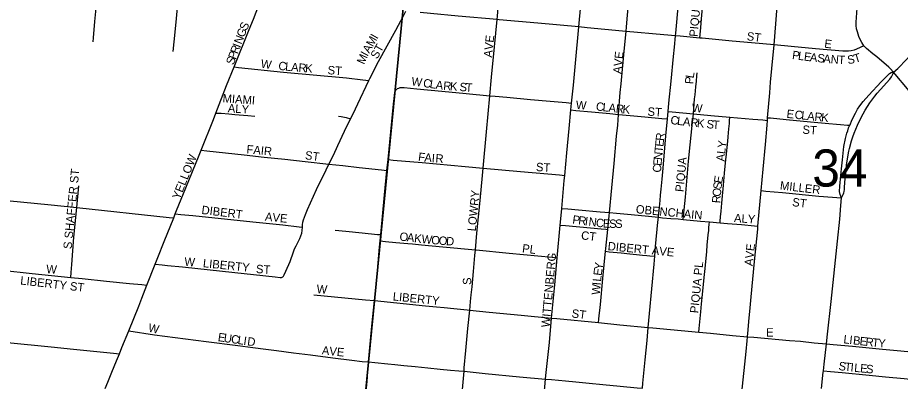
# Model space of a CAD drawing. Extents: x 1410790 to 1770854, y 566777 to 831614.
# Drawn here: x 1596372 to 1601630, y 699541 to 701706 of the extents above; entities that cross this region are included whole.
import ezdxf

# ---------------------------------------------------------------- set-up
doc = ezdxf.new("R2010")
doc.units = 0
for name, color, linetype in [('GM_X_City_Street', 7, 'Continuous'), ('GM_X_City_Street_Text', 7, 'Continuous'), ('GM_X_Section', 7, 'Continuous'), ('GM_X_Section_Text', 7, 'Continuous'), ('GM_X_State_Route', 7, 'Continuous')]:
    doc.layers.add(name, color=color, linetype=linetype)

msp = doc.modelspace()

# ---------------------------------------------------------------- linework, layer by layer
at = {"layer": 'GM_X_City_Street'}
for points in [[(1599996.4, 701623.8), (1599998.9, 701650.9), (1600005.4, 701720.5), (1600016.9, 701845.4), (1600023.7, 701919.7), (1600027.7, 701962.7), (1600030.8, 701995.2)], [(1600290, 701598.2), (1600291.4, 701612.9), (1600324.9, 701968.8)], [(1596821.1, 701562.5), (1596823.5, 701584.8), (1596831.5, 701682.8), (1596854.8, 701923.5)], [(1600445.7, 701699.5), (1600445.7, 701699.7), (1600467.3, 701935.9), (1600469.1, 701955.9)], [(1600877.4, 701544.3), (1600887.3, 701668.5), (1600901.9, 701848.7), (1600907.1, 701916.8)], [(1597299.2, 701505.3), (1597310.7, 701618.9), (1597317.6, 701700.1), (1597327.8, 701814.5), (1597332.4, 701872.5)], [(1599228.3, 701694.4), (1599229.8, 701715.1), (1599233.4, 701765.5), (1599243.7, 701879.2), (1599243.8, 701880.9)], [(1601411.4, 701538.2), (1601399.6, 701557.3), (1601388.3, 701578.9), (1601382.2, 701594.1), (1601373.7, 701622), (1601369.3, 701638.5), (1601366.8, 701658.4), (1601366.3, 701678.3), (1601377.2, 701819), (1601382.3, 701872.3)], [(1597661.5, 701412.3), (1597751.3, 701635.3), (1597776.4, 701697.5), (1597825.3, 701823)], [(1599715, 701650.3), (1599726.5, 701780.4), (1599731.7, 701837.5)], [(1598464.6, 701332.2), (1598470.4, 701344.3), (1598522.3, 701445.8), (1598624.7, 701631.4), (1598670.5, 701717.1), (1598684.7, 701743.6)], [(1599228.3, 701694.4), (1598995.9, 701715), (1598831.9, 701729.8), (1598769.7, 701735.8)], [(1599185.1, 701241.1), (1599195.1, 701351.2), (1599212.5, 701532.2), (1599228.3, 701694.4)], [(1599715, 701650.3), (1599469.5, 701672.6), (1599240.9, 701693.2), (1599228.3, 701694.4)], [(1600435.6, 701584.3), (1600437.4, 701604.8), (1600441.1, 701647.7), (1600445.7, 701699.5)], [(1599671.6, 701197.3), (1599682.5, 701303.7), (1599694.2, 701434.4), (1599715, 701650.3)], [(1599996.4, 701623.8), (1599975.5, 701625.6), (1599763.4, 701645.8), (1599715, 701650.3)], [(1599951, 701129.6), (1599961.2, 701261.2), (1599966.4, 701310.9), (1599984.7, 701505.6), (1599996.4, 701623.8)], [(1600290, 701598.2), (1600220.4, 701604.1), (1599996.4, 701623.8)], [(1600246.8, 701147), (1600251.1, 701196.2), (1600264.6, 701328.2), (1600279.1, 701474.1), (1600284.8, 701530.7), (1600290, 701598.2)], [(1600435.6, 701584.3), (1600318.4, 701595.8), (1600290, 701598.2)], [(1600877.4, 701544.3), (1600742.7, 701556.4), (1600628.3, 701566.1), (1600448.8, 701583), (1600435.6, 701584.3)], [(1600839.2, 701110.3), (1600851.5, 701258.4), (1600856.9, 701321), (1600864.1, 701402.2), (1600877.4, 701544.3)], [(1601411.4, 701538.2), (1601369.3, 701518.6), (1601354, 701512.7), (1601337.5, 701507.8), (1601320.8, 701505.9), (1601287.9, 701506.4), (1601124.9, 701520), (1600978.3, 701534), (1600877.4, 701544.3)], [(1601588.3, 701382), (1601568.6, 701403.6), (1601561.5, 701410.2), (1601488.6, 701472.5), (1601466.4, 701491), (1601427.8, 701523), (1601411.4, 701538.2)], [(1597552.9, 701138.2), (1597616.9, 701301.6), (1597661.5, 701412.3)], [(1597661.5, 701412.3), (1597688.4, 701409.5), (1597954.9, 701382.3), (1598330.5, 701347.1), (1598428.7, 701336.2), (1598464.6, 701332.2)], [(1600396.6, 701133.6), (1600398.8, 701163.7), (1600401.6, 701193.2), (1600404.5, 701223.1), (1600406.7, 701246.5), (1600409.1, 701270.9), (1600411.2, 701293.3), (1600414.5, 701327.4), (1600417.7, 701360.3), (1600419.2, 701376.7)], [(1601768.9, 701165), (1601756.2, 701180.2), (1601682.5, 701270.7), (1601588.3, 701382)], [(1598355.5, 701104.4), (1598369.9, 701133.8), (1598398, 701192.6), (1598464.6, 701332.2)], [(1598625.9, 701276.8), (1598629.9, 701280.1), (1598634.8, 701283.6), (1598641.6, 701286.7), (1598650.6, 701289.4), (1598662.8, 701290.2), (1598673.8, 701290), (1598750.4, 701281.7), (1598898, 701268.3), (1599043.5, 701253.9), (1599185.1, 701241.1)], [(1598578.4, 700860.8), (1598610.6, 701190), (1598616.2, 701241.9), (1598618.1, 701260.2), (1598619, 701264.9), (1598620.6, 701269), (1598622.8, 701272.9), (1598625.9, 701276.8)], [(1599145.6, 700810), (1599165.2, 701025.7), (1599185.1, 701241.1)], [(1599185.1, 701241.1), (1599215.3, 701238.4), (1599286.4, 701232), (1599427.1, 701219.3), (1599544.2, 701208.7), (1599640, 701200), (1599671.6, 701197.3)], [(1599667.8, 701156.5), (1599671.6, 701197.3)], [(1597464.8, 700917.4), (1597538.1, 701100.2), (1597552.9, 701138.2)], [(1597552.9, 701138.2), (1597584.6, 701136.3), (1597629.1, 701133.7), (1597666.1, 701130.2), (1597742.9, 701123.1), (1597785.4, 701120.1)], [(1599631, 700766.9), (1599643.6, 700900.9), (1599657.6, 701046.9), (1599667.8, 701156.5)], [(1599667.8, 701156.5), (1599697, 701153.1), (1599790.1, 701144.5), (1599898.6, 701134.5), (1599951, 701129.6)], [(1599896.6, 700545.6), (1599910.2, 700693.3), (1599924.7, 700838.4), (1599939.5, 701001.2), (1599946.1, 701066.4), (1599951, 701129.6)], [(1599951, 701129.6), (1600020.9, 701123.2), (1600107.3, 701115.2), (1600208.2, 701105.9), (1600242.8, 701102.7)], [(1600242.8, 701102.7), (1600246.8, 701147)], [(1600246.8, 701147), (1600270.1, 701144.9), (1600334.7, 701139.1), (1600396.6, 701133.6)], [(1600336.7, 700504.7), (1600338.6, 700523.7), (1600350.3, 700638.2), (1600368.1, 700850.8), (1600378.4, 700949), (1600390.4, 701063), (1600395.3, 701115.8), (1600396.6, 701133.6)], [(1600396.6, 701133.6), (1600501.6, 701124.2), (1600614.1, 701114.1)], [(1598225.9, 700833.9), (1598252.4, 700887.4), (1598279.5, 700945.4), (1598319.5, 701030.9), (1598355.5, 701104.4)], [(1598283.9, 701120.2), (1598299, 701117.6), (1598328.7, 701110.6), (1598355.5, 701104.4)], [(1600188.8, 700517.3), (1600190.8, 700539.9), (1600194.5, 700578.5), (1600198.1, 700617.6), (1600201.1, 700648.7), (1600204.4, 700684.1), (1600210.1, 700744.7), (1600216.2, 700809.1), (1600233.1, 701002.3), (1600242.8, 701102.7)], [(1600555.9, 700485), (1600556.7, 700495.1), (1600558.8, 700521.1), (1600561.7, 700553.4), (1600566.6, 700600.8), (1600577.1, 700708.2), (1600583.1, 700779.8), (1600591, 700862.3), (1600592.5, 700875.4), (1600603, 700971.1), (1600605, 700997.3), (1600606.9, 701020.6), (1600608.6, 701043.2), (1600610, 701060.5), (1600611.1, 701075.6), (1600612.3, 701091.3), (1600614.1, 701114.1)], [(1600614.1, 701114.1), (1600659.3, 701110.1), (1600750.8, 701101.9), (1600809.6, 701096.7), (1600837.8, 701094.2)], [(1600801.3, 700676.1), (1600813.1, 700804.3), (1600826.2, 700951.7), (1600835.4, 701065.3), (1600837.8, 701094.2)], [(1600837.8, 701094.2), (1600839.2, 701110.3)], [(1600839.2, 701110.3), (1600856.5, 701108.6), (1600950.3, 701099.6), (1601095.2, 701085.8), (1601203.8, 701075.3), (1601249.2, 701071.8), (1601273.5, 701069.9), (1601314.2, 701066.8), (1601328.6, 701065.7)], [(1597310.9, 700537.8), (1597318.8, 700557.5), (1597372.9, 700692.5), (1597452.4, 700886.4), (1597464.8, 700917.4)], [(1597464.8, 700917.4), (1597498.2, 700913.7), (1597722.2, 700889.1), (1597839.6, 700876.1), (1597963.6, 700862.6), (1598083.8, 700849.5), (1598225.9, 700833.9)], [(1598068.3, 700458.8), (1598069.1, 700472.1), (1598071.2, 700487.8), (1598075.4, 700503.1), (1598086.3, 700533.2), (1598098.5, 700563.1), (1598152.4, 700682.1), (1598208.9, 700799.7), (1598225.9, 700833.9)], [(1598225.9, 700833.9), (1598309.6, 700824.8), (1598405.6, 700814.4), (1598538.6, 700799.9), (1598572, 700796.3)], [(1598572, 700796.3), (1598575.4, 700830), (1598578.4, 700860.8)], [(1598578.4, 700860.8), (1598609.2, 700858.1), (1598781.3, 700842.9), (1599038.5, 700820.3), (1599145.6, 700810)], [(1598534.9, 700414.1), (1598557.1, 700650.7), (1598572, 700796.3)], [(1599098.5, 700323.6), (1599107.8, 700423.8), (1599127.3, 700618.3), (1599141.7, 700766.6), (1599145.6, 700810)], [(1599145.6, 700810), (1599366.9, 700789.2), (1599600, 700769.5), (1599631, 700766.9)], [(1599613, 700570.1), (1599628.1, 700736.3), (1599631, 700766.9)], [(1596724.5, 700576.3), (1596737.1, 700705.6)], [(1600781.7, 700465.1), (1600801.3, 700676.1)], [(1600801.3, 700676.1), (1600828.9, 700673.5), (1600928.2, 700664.2), (1601143.1, 700643.5), (1601278.9, 700632.9)], [(1596308.6, 700617.5), (1596572.6, 700591.4), (1596706, 700578.3), (1596724.5, 700576.3)], [(1596689.2, 700159), (1596691.6, 700188.8), (1596695.6, 700237.2), (1596707.2, 700399.1), (1596724.5, 700576.3)], [(1596724.5, 700576.3), (1597275.1, 700517.2), (1597301.6, 700514.4)], [(1599603.9, 700471), (1599611.1, 700548.5), (1599613, 700570.1)], [(1599613, 700570.1), (1599648.1, 700567.1), (1599712.7, 700561.5), (1599842.5, 700550.4), (1599896.6, 700545.6)], [(1597191.6, 700238.9), (1597207.1, 700278.6), (1597245.1, 700373.5), (1597301.6, 700514.4)], [(1597301.6, 700514.4), (1597310.9, 700537.8)], [(1597310.9, 700537.8), (1597344.8, 700534.7), (1597416.2, 700528.2), (1597772.7, 700489.6), (1597951.2, 700472.6), (1598048.1, 700461.2), (1598068.3, 700458.8)], [(1599886.6, 700445.1), (1599894.8, 700527.1), (1599896.6, 700545.6)], [(1599896.6, 700545.6), (1599939.7, 700541.7), (1600004.4, 700535.3), (1600108.8, 700525.2), (1600188.8, 700517.3)], [(1600166.8, 700285.7), (1600171.8, 700344.1), (1600186.1, 700487.7), (1600188.8, 700517.3)], [(1600188.8, 700517.3), (1600213.7, 700514.8), (1600262.2, 700511.1), (1600306.9, 700507.4), (1600336.7, 700504.7)], [(1600336.7, 700504.7), (1600439.4, 700495.2), (1600493.1, 700490.5)], [(1597951.5, 700163.3), (1597955, 700167.5), (1597959.5, 700175.4), (1597970.4, 700195.8), (1597995.7, 700255.1), (1598014.8, 700312.7), (1598021.6, 700329.6), (1598030.1, 700347.1), (1598052.8, 700391.7), (1598064, 700423), (1598067.2, 700439.4), (1598068.3, 700458.8)], [(1599585.8, 700276.6), (1599603.9, 700471)], [(1599603.9, 700471), (1599634.9, 700468.2), (1599783.8, 700454.5), (1599848.2, 700448.7), (1599875.8, 700446.1), (1599886.6, 700445.1)], [(1599873.6, 700314.9), (1599875.2, 700331.4), (1599886.6, 700445.1)], [(1600428.4, 699833.5), (1600430.7, 699856.1), (1600440.7, 699953.8), (1600445.6, 700002.3), (1600451.3, 700058.1), (1600459.5, 700139), (1600468.9, 700232.1), (1600476.1, 700313.1), (1600479.9, 700352.5), (1600485.7, 700413.9), (1600488.1, 700438.4), (1600489.7, 700455.8), (1600491.6, 700475.2), (1600493.1, 700490.5)], [(1600493.1, 700490.5), (1600555.9, 700485)], [(1600555.9, 700485), (1600599.5, 700481.1), (1600684.1, 700473.7), (1600760.7, 700467), (1600781.7, 700465.1)], [(1600719.2, 699806.6), (1600723.1, 699848.1), (1600727.7, 699896.8), (1600735.5, 699977.8), (1600741.9, 700043), (1600761.4, 700254.8), (1600780, 700446.5), (1600781.7, 700465.1)], [(1598262.3, 700441.6), (1598325.9, 700435.2), (1598424.6, 700425.2), (1598515.4, 700416), (1598534.9, 700414.1)], [(1598531.6, 700376.7), (1598534.9, 700414.1)], [(1598497, 700021.7), (1598498.7, 700040.1), (1598512.6, 700177.1), (1598528, 700340.1), (1598531.6, 700376.7)], [(1598531.6, 700376.7), (1598564, 700373.7), (1598624.3, 700368), (1598695.5, 700361.4), (1598723.6, 700358.7), (1598777.3, 700353.7), (1598841.7, 700347.6), (1598904.7, 700341.7), (1599098.5, 700323.6)], [(1599065.2, 699964.5), (1599067.5, 699987.7), (1599070.3, 700017.1), (1599073.9, 700055.3), (1599078.4, 700102.9), (1599086.3, 700194.1), (1599095.2, 700289.2), (1599098.5, 700323.6)], [(1599098.5, 700323.6), (1599102.8, 700323.2), (1599299.2, 700303.3), (1599555.3, 700279.5), (1599585.8, 700276.6)], [(1599832, 699890.8), (1599834.1, 699911.1), (1599836.3, 699933.2), (1599839.1, 699961.8), (1599842.7, 699998), (1599858.2, 700152.2), (1599873.6, 700314.9)], [(1599873.6, 700314.9), (1599896.1, 700312.7), (1599967.7, 700305.6), (1600017.9, 700300.5), (1600057.8, 700296.6), (1600094.6, 700292.9), (1600119.6, 700290.4), (1600136.7, 700288.7), (1600166.8, 700285.7)], [(1600127.9, 699861.7), (1600135.5, 699945), (1600149.1, 700091.8), (1600162.9, 700238.6), (1600166.8, 700285.7)], [(1597142.5, 700113.6), (1597191.6, 700238.9)], [(1597191.6, 700238.9), (1597232.8, 700234.5), (1597264, 700231.2), (1597353, 700221.7), (1597592.6, 700196.1), (1597906.7, 700162.5), (1597935.4, 700160), (1597940.2, 700159.9), (1597944.4, 700160), (1597946.8, 700160.5), (1597948.5, 700161.1), (1597951.5, 700163.3)], [(1599552.6, 699917.9), (1599571, 700115.1), (1599585.8, 700276.6)], [(1596278, 700202.6), (1596457.9, 700183.1), (1596573.5, 700170.6), (1596689.2, 700159)], [(1596689.2, 700159), (1596756.3, 700152.3), (1596900.8, 700137.8), (1597039, 700123.9), (1597110.9, 700116.7), (1597142.5, 700113.6)], [(1597034.4, 699840.7), (1597093.4, 699988), (1597112.2, 700036.1), (1597142.5, 700113.6)], [(1598136.4, 700055), (1598444.4, 700026.9), (1598497, 700021.7)], [(1598462.5, 699656.2), (1598467.7, 699719.8), (1598482.2, 699869.4), (1598497, 700021.7)], [(1598497, 700021.7), (1598801.9, 699990.9), (1598867.2, 699984.3), (1598911.9, 699979.8), (1598969.3, 699974.1), (1599048.8, 699966.1), (1599065.2, 699964.5)], [(1599030.8, 699600.6), (1599032.6, 699621), (1599041.6, 699723.9), (1599053.1, 699855.4), (1599065.2, 699964.5)], [(1599065.2, 699964.5), (1599179.9, 699953.6), (1599371.2, 699935.4), (1599552.6, 699917.9)], [(1599516.8, 699554.7), (1599518.7, 699575.3), (1599539, 699772.1), (1599552.6, 699917.9)], [(1599552.6, 699917.9), (1599583, 699914.9), (1599832, 699890.8)], [(1599832, 699890.8), (1599959.7, 699878.3), (1600127.9, 699861.7)], [(1596978.2, 699704.7), (1596993.3, 699742.7), (1597034.4, 699840.7)], [(1597034.4, 699840.7), (1597186.8, 699817), (1597309.4, 699801.7), (1597494.1, 699778.8), (1597682.9, 699754), (1597773.6, 699742.1), (1597850.3, 699732), (1597913.8, 699724.2), (1598014.4, 699711.3), (1598116.8, 699698.3), (1598248.5, 699681.2), (1598363.3, 699666.5), (1598424.9, 699659.4), (1598462.5, 699656.2)], [(1600093.7, 699500.7), (1600096.5, 699529.3), (1600109.6, 699668.1), (1600120.7, 699783.1), (1600127.9, 699861.7)], [(1600127.9, 699861.7), (1600155.8, 699858.9), (1600428.4, 699833.5)], [(1600428.4, 699833.5), (1600499.6, 699826.8), (1600629.5, 699814.3), (1600719.2, 699806.6)], [(1596235.7, 699780.9), (1596310.8, 699772.9), (1596572.3, 699747), (1596704.2, 699733.2), (1596943.9, 699708.2), (1596978.2, 699704.7)], [(1600682.8, 699443.2), (1600684.8, 699473.9), (1600710.5, 699717.7), (1600717, 699782.9), (1600719.2, 699806.6)], [(1600719.2, 699806.6), (1600757.2, 699803), (1600969.1, 699784.8), (1601034.3, 699779.2), (1601115.6, 699771), (1601189.4, 699763.8)], [(1601189.4, 699763.8), (1601229.6, 699759.9), (1601343.9, 699750.2), (1601522.9, 699733.2), (1601762.3, 699711.6), (1601796.8, 699710.7), (1601800.1, 699710.6)], [(1596894, 699498.7), (1596909.7, 699536.1), (1596933, 699594.7), (1596961.7, 699663.2), (1596978.2, 699704.7)], [(1598432, 699311), (1598444.8, 699441.4), (1598453.1, 699539.7), (1598462.5, 699656.2)], [(1598462.5, 699656.2), (1598499.5, 699652.9), (1598577.2, 699645.2), (1598619.5, 699641.1), (1598671.3, 699635.9), (1598739, 699629.3), (1598815.3, 699621.7), (1598889.3, 699614.4), (1598950.2, 699608.4), (1598998.9, 699603.6), (1599030.8, 699600.6)], [(1601171.4, 699602.8), (1601214.2, 699599.3), (1601284, 699593.4), (1601443.3, 699577.4), (1601541.4, 699567.2), (1601652.4, 699557), (1601704.5, 699551.9), (1601731.9, 699550.3), (1601756, 699547.6), (1601783.9, 699541.6)], [(1598999.2, 699253.7), (1599011.3, 699384.7), (1599023.4, 699515), (1599030.8, 699600.6)], [(1599030.8, 699600.6), (1599157.1, 699588), (1599361.4, 699567.9), (1599516.8, 699554.7)], [(1599482.2, 699184.4), (1599497.7, 699347.3), (1599516.8, 699554.7)], [(1599516.8, 699554.7), (1599552.1, 699551.7), (1599635.6, 699543.7), (1599696.7, 699537.9), (1599775.3, 699530.4), (1599858.1, 699522.6), (1599961.2, 699512.7), (1600062.4, 699503.1), (1600093.7, 699500.7)]]:
    msp.add_lwpolyline(points, dxfattribs=at)
at = {"layer": 'GM_X_Section'}
for points in [[(1593585.4, 704247.5), (1598860.7, 703731.2), (1598351.3, 698519.7), (1593108.3, 699057.6)], [(1598860.7, 703731.2), (1604192.4, 703233.9), (1603688.3, 697982.3), (1598351.3, 698519.7)]]:
    msp.add_lwpolyline(points, close=True, dxfattribs=at)
at = {"layer": 'GM_X_State_Route'}
for points in [[(1601278.9, 700632.9), (1601288.9, 700653.3), (1601292.3, 700662.8), (1601294.9, 700671.9), (1601296.2, 700683.2), (1601297.6, 700696.2), (1601300.6, 700747.5), (1601304, 700778.7), (1601309.3, 700828.6), (1601316.6, 700877.7), (1601323.1, 700910.2), (1601327.5, 700927.6), (1601339.2, 700972.7), (1601346.1, 700995.7), (1601354.4, 701019.1), (1601364.6, 701042.6), (1601374.4, 701065.2), (1601396.5, 701111.6), (1601420.8, 701155.4), (1601448.6, 701198.4), (1601466.1, 701222.9), (1601478.5, 701238.8), (1601492.4, 701255.7), (1601510.6, 701277.4), (1601566.4, 701340.5), (1601576.6, 701353.8), (1601582.9, 701364.9), (1601586.2, 701373.3), (1601588.3, 701382), (1601614.8, 701403.6), (1601620.5, 701408.6), (1601625.3, 701413.2), (1601691.5, 701484.2)], [(1601278.9, 700632.9), (1601271.5, 700652.8), (1601268, 700670.6), (1601269.8, 700702.3), (1601275.8, 700766.1), (1601279.7, 700806), (1601284.1, 700859), (1601293.2, 700938), (1601302.1, 700986.5), (1601310.8, 701018), (1601315.9, 701032.6), (1601321.7, 701049.1), (1601328.6, 701065.7), (1601329.7, 701068.2), (1601341, 701094.7), (1601361.8, 701138.1), (1601374.8, 701160.6), (1601388.7, 701180.2), (1601408.2, 701206.2), (1601441.2, 701244), (1601515, 701323), (1601548.4, 701357.2), (1601557.1, 701366.4), (1601564.9, 701373.3), (1601574.5, 701378.5), (1601580.8, 701380.4), (1601588.3, 701382)], [(1601159.1, 699498.9), (1601170.5, 699595.5), (1601171.4, 699602.8), (1601176.2, 699643.4), (1601189.4, 699763.8), (1601195.6, 699821.8), (1601217.3, 700017.1), (1601255.3, 700376.1), (1601268.3, 700506.3), (1601275.8, 700586.9), (1601278.9, 700632.9)]]:
    msp.add_lwpolyline(points, dxfattribs=at)

# ---------------------------------------------------------------- texts
at = {"layer": 'GM_X_City_Street_Text'}
for s, rotation, p in [('PIQUA', 84.6888, (1600421.7, 701589.9)), ('S', 66.5646, (1597736, 701625.5)), ('N', 69.122, (1597704.8, 701543.8)), ('G', 69.1037, (1597720.5, 701584.9)), ('I', 60.6525, (1598513.7, 701575)), ('AVE', 84.0895, (1599197.2, 701466.5)), ('ST', 352.8783, (1600712.5, 701571.7)), ('I', 69.0833, (1597697, 701523.2)), ('M', 60.6279, (1598487.8, 701528.9)), ('ST', 60.2568, (1598513.6, 701456.1)), ('E', 352.8783, (1601174.5, 701527.7)), ('P', 69.0978, (1597670.3, 701453.4)), ('R', 69.1026, (1597682.8, 701486.2)), ('I', 61.7732, (1598456, 701471.4)), ('A', 60.6428, (1598466.2, 701490.6)), ('AVE', 84.0969, (1599967.2, 701369.7)), ('P', 352.4243, (1600982.8, 701460)), ('L', 352.4892, (1601017.8, 701455.4)), ('E', 352.9801, (1601053.1, 701450.7)), ('T', 17.0432, (1601360.4, 701436.1)), ('S', 69.1066, (1597657.7, 701420.5)), ('W', 351.2507, (1597817.6, 701408.8)), ('C', 353.4895, (1597923, 701395.7)), ('M', 66.5479, (1598435.4, 701424)), ('A', 353.6209, (1601088.7, 701446.3)), ('S', 354.5363, (1601133.2, 701441.4)), ('A', 355.3478, (1601169.1, 701437.9)), ('N', 355.5277, (1601213.1, 701434.3)), ('T', 357.0872, (1601258.4, 701430.8)), ('S', 8.5146, (1601317.6, 701429.1)), ('L', 355.0177, (1597963.8, 701391)), ('A', 355.3082, (1597999.2, 701388)), ('R', 355.3359, (1598043, 701384.4)), ('K', 355.3289, (1598082.5, 701381.1)), ('ST', 356.4254, (1598217.1, 701369.3)), ('W', 351.9032, (1598715.1, 701303.3)), ('C', 351.8968, (1598784.8, 701293.3)), ('L', 351.9048, (1598824, 701287.8)), ('P', 84.9663, (1600395.5, 701308.5)), ('L', 81.0295, (1600398.4, 701342.6)), ('A', 352.6608, (1598859.6, 701282.7)), ('R', 355.2993, (1598905.7, 701276.8)), ('K', 355.8094, (1598945.6, 701273.5)), ('S', 355.8171, (1599002.7, 701269.4)), ('T', 355.8035, (1599037.8, 701266.8)), ('MIAMI', 356.0936, (1597591.5, 701201.5)), ('ALY', 356.0531, (1597622.6, 701142.7)), ('W', 355.9088, (1599695.6, 701162.5)), ('C', 353.9656, (1599814.7, 701153.7)), ('L', 353.9766, (1599854.1, 701149.5)), ('A', 353.9675, (1599889.1, 701145.8)), ('R', 353.9671, (1599932.9, 701141.2)), ('K', 354.6088, (1599972.9, 701137)), ('W', 355.6039, (1600386.4, 701144.9)), ('ST', 356.4262, (1600122.3, 701122.9)), ('E', 354.129, (1600949.9, 701109.7)), ('C', 354.135, (1600998.1, 701104.7)), ('L', 354.1154, (1601037.5, 701100.7)), ('A', 354.1235, (1601072.5, 701097.1)), ('R', 354.113, (1601116.2, 701092.6)), ('K', 354.2253, (1601155.8, 701088.5)), ('C', 353.5498, (1600258.3, 701072.6)), ('L', 353.5391, (1600297.6, 701068.2)), ('A', 353.5536, (1600332.6, 701064.2)), ('R', 353.5498, (1600376.4, 701059.3)), ('K', 353.8247, (1600416, 701054.8)), ('S', 354.4971, (1600473.5, 701048.6)), ('T', 355.5136, (1600509.5, 701045.2)), ('ST', 356.4254, (1601045.4, 701015.1)), ('E', 84.0773, (1600217.8, 700935.6)), ('R', 84.0393, (1600221.4, 700970.6)), ('Y', 82.57, (1600589.7, 700926.7)), ('FAIR', 354.644, (1597733.4, 700898.5)), ('T', 84.0339, (1600214.1, 700900.6)), ('L', 83.2359, (1600585.5, 700891.9)), ('YELLOW', 68.1958, (1597336.6, 700619.8)), ('ST', 352.8716, (1598081.3, 700863.3)), ('F', 352.492, (1598755.3, 700854.4)), ('A', 355.4206, (1598793, 700849.5)), ('I', 355.7629, (1598837.2, 700845.9)), ('R', 355.7659, (1598859.1, 700844.3)), ('E', 84.6918, (1600206.3, 700821.9)), ('N', 84.0448, (1600209.5, 700856.8)), ('PIQUA', 84.5574, (1600338.1, 700666.4)), ('A', 86.7413, (1600583.1, 700848.8)), ('ST', 356.4254, (1599457.9, 700792.9)), ('C', 87.6439, (1600204.7, 700783)), ('S SHAFFER ST', 84.4098, (1596693.5, 700326.6)), ('E', 80.4748, (1600567.3, 700716.7)), ('S', 83.6206, (1600563.5, 700682.4)), ('MILLER', 353.4177, (1600910.4, 700682.9)), ('LOWRY', 84.3995, (1599100.4, 700432.5)), ('O', 85.3398, (1600560, 700638.9)), ('R', 85.3564, (1600556.7, 700599.5)), ('ST', 352.8783, (1600983.4, 700584.3)), ('DIBERT', 353.1571, (1597465.3, 700537.7)), ('OBENCHAIN', 354.4947, (1600052.4, 700542.1)), ('AVE', 354.0932, (1597843.5, 700498.1)), ('P', 352.6175, (1599674.2, 700480.5)), ('R', 352.622, (1599709.1, 700475.9)), ('I', 352.6148, (1599748.3, 700470.9)), ('N', 352.621, (1599770.2, 700468)), ('C', 352.6099, (1599813.8, 700462.4)), ('E', 355.8676, (1599856.2, 700457)), ('S', 359.7441, (1599895, 700454.3)), ('S', 359.9956, (1599930.4, 700454.2)), ('ALY', 355.9161, (1600637.6, 700489.3)), ('O', 353.6695, (1598644.4, 700379.3)), ('A', 353.6779, (1598688.1, 700374.4)), ('K', 353.6695, (1598731.8, 700369.6)), ('W', 353.7934, (1598775.7, 700364.7)), ('O', 355.3756, (1598834, 700358.4)), ('O', 356.0236, (1598878.5, 700354.8)), ('D', 356.0461, (1598922.4, 700351.8)), ('CT', 353.6625, (1599726.1, 700386.2)), ('PL', 352.8716, (1599374.9, 700308.9)), ('DIBERT AVE', 354.4259, (1599884.8, 700322.1)), ('AVE', 84.0895, (1600750.3, 700225.7)), ('WITTENBERG', 84.9208, (1599540.4, 699860.4)), ('W', 355.5955, (1596540.8, 700185.7)), ('W', 355.6039, (1597363.6, 700229.7)), ('LIBERTY', 354.1926, (1597473.9, 700220.9)), ('ST', 356.4186, (1597790.3, 700185.7)), ('Y', 82.2393, (1599854.8, 700202.1)), ('PIQUA PL', 84.4719, (1600426.1, 699944.5)), ('E', 82.4649, (1599850.2, 700167.3)), ('LIBERTY ST', 353.4211, (1596385.9, 700117.9)), ('S', 90, (1599073.9, 700114.8)), ('I', 84.9659, (1599844.6, 700110.9)), ('L', 83.9238, (1599846.5, 700132.6)), ('W', 355.6039, (1598151.3, 700066.9)), ('W', 84.9836, (1599839.6, 700054)), ('LIBERTY', 354.1926, (1598604.7, 700022.9)), ('ST', 352.88, (1599669.7, 699921.7)), ('W', 347.9663, (1597146.7, 699837.5)), ('E', 351.7192, (1597562.3, 699780.9)), ('U', 351.7383, (1597597.2, 699775.8)), ('C', 351.7274, (1597640.7, 699769.5)), ('L', 351.7192, (1597679.9, 699763.8)), ('E', 0, (1600830.1, 699807.3)), ('L', 353.6613, (1601288.8, 699767.7)), ('I', 353.6502, (1601323.8, 699763.8)), ('I', 351.7426, (1597714.7, 699758.7)), ('D', 352.728, (1597737.4, 699755.4)), ('B', 353.6509, (1601345.7, 699761.4)), ('E', 353.6534, (1601385, 699757)), ('R', 353.6643, (1601420, 699753.1)), ('T', 353.6585, (1601459.4, 699748.7)), ('Y', 355.9749, (1601496.5, 699744.6)), ('AVE', 354.0932, (1598182.3, 699701.7)), ('S', 351.9703, (1601258.8, 699609.2)), ('T', 354.0846, (1601295.6, 699604)), ('I', 354.4482, (1601331, 699600.3)), ('L', 354.4172, (1601352.9, 699598.2)), ('E', 354.4333, (1601387.9, 699594.8)), ('S', 354.4283, (1601423, 699591.4))]:
    msp.add_text(s, height=50, rotation=rotation, dxfattribs=at).set_placement(p)
at = {"layer": 'GM_X_Section_Text'}
msp.add_text('34', height=221, rotation=0, dxfattribs=at).set_placement((1601105.1, 700700.3))

doc.saveas('drawing.dxf')
